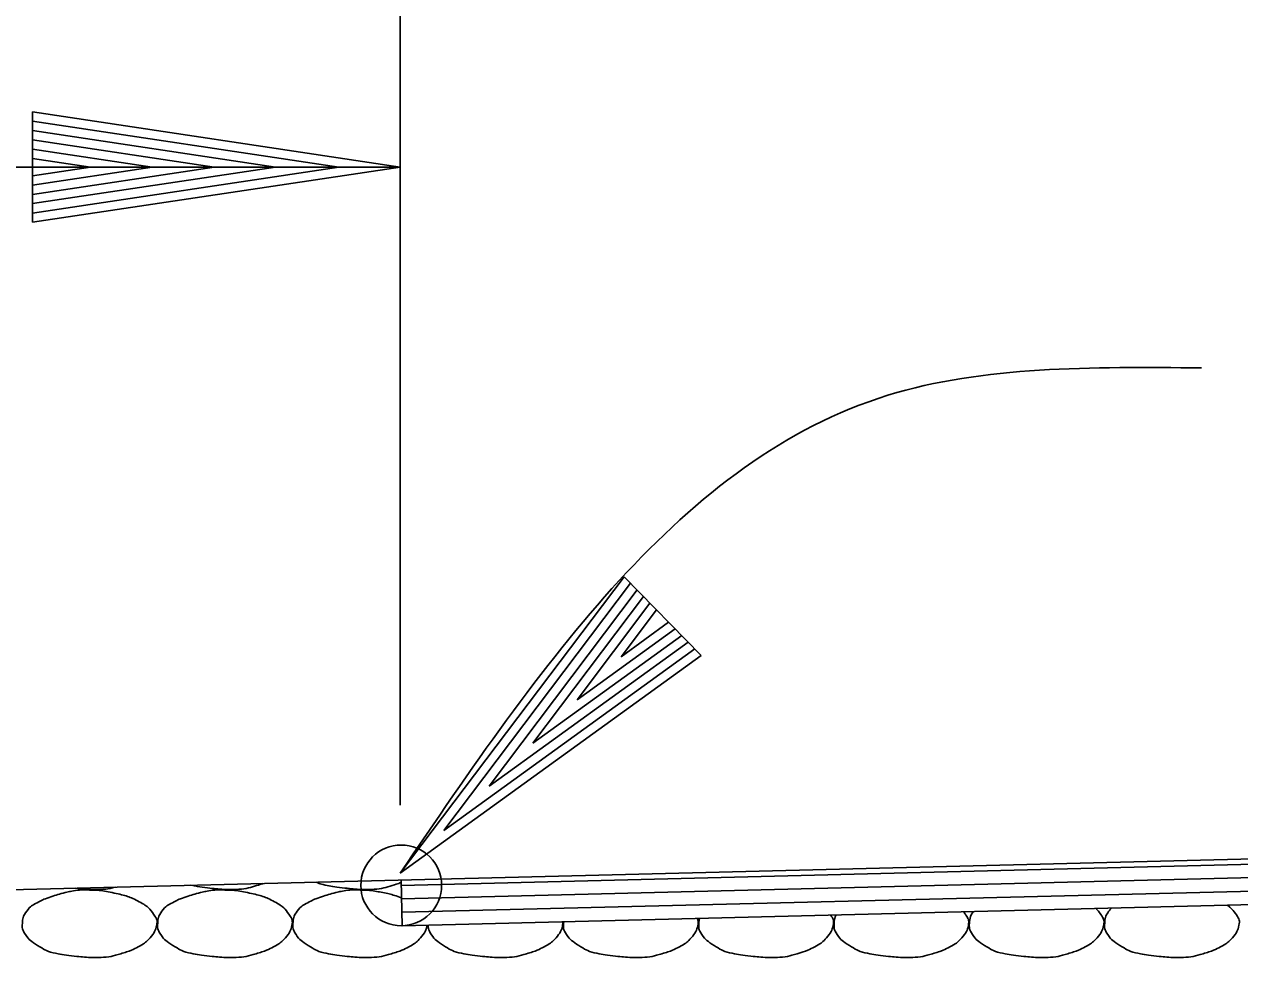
# Model space of a CAD drawing. Extents: x 1671357 to 13005564, y 567358 to 14261451.
# Drawn here: x 12758444.207 to 12758448.721, y 14259902.24 to 14259905.707 of the extents above; entities that cross this region are included whole.
import ezdxf

# ---------------------------------------------------------------- set-up
doc = ezdxf.new("R2010")
doc.units = 0
doc.layers.add('Default', color=7, linetype='Continuous')
doc.layers.add('R_Draft', color=7, linetype='Continuous')

msp = doc.modelspace()

# ---------------------------------------------------------------- linework, layer by layer
at = {"layer": 'Default'}
for p, q in [((12758445.603, 14259902.8063), (12758445.603, 14259913.2489)), ((12758435.6021, 14259905.1768), (12758445.603, 14259905.1768)), ((12758441.6027, 14259902.4289), (12758471.6055, 14259903.1779)), ((12758445.607, 14259902.5088), (12758467.6051, 14259903.058)), ((12758445.6082, 14259902.4588), (12758467.6051, 14259903.008)), ((12758445.6095, 14259902.4089), (12758467.6051, 14259902.9579)), ((12758445.6107, 14259902.3589), (12758467.6051, 14259902.9079)), ((12758445.6107, 14259902.3589), (12758445.6065, 14259902.5288))]:
    msp.add_line(p, q, dxfattribs=at)
msp.add_circle((12758445.607, 14259902.5088), 0.15, dxfattribs=at)
msp.add_spline([(12758445.6029, 14259902.5537), (12758447.4145, 14259904.3292), (12758448.579, 14259904.4309)], degree=3, dxfattribs=at)
at = {"layer": 'R_Draft'}
for p, q in [((12758444.2379, 14259905.3814), (12758445.603, 14259905.1768)), ((12758444.2379, 14259905.3814), (12758444.2379, 14259904.972)), ((12758444.2379, 14259905.3474), (12758445.375, 14259905.1768)), ((12758444.2379, 14259905.3126), (12758445.1404, 14259905.1768)), ((12758444.2379, 14259905.2784), (12758444.913, 14259905.1768)), ((12758444.2379, 14259905.243), (12758444.6818, 14259905.1768)), ((12758444.2379, 14259905.2088), (12758444.4535, 14259905.1768)), ((12758444.2379, 14259904.972), (12758445.603, 14259905.1768)), ((12758444.2379, 14259905.1098), (12758444.6818, 14259905.1768)), ((12758444.2379, 14259905.041), (12758445.1404, 14259905.1768)), ((12758444.2379, 14259905.0062), (12758445.375, 14259905.1768)), ((12758444.2379, 14259905.0752), (12758444.913, 14259905.1768)), ((12758444.2379, 14259905.1448), (12758444.4535, 14259905.1768)), ((12758446.4345, 14259903.6555), (12758445.6029, 14259902.5537)), ((12758446.4584, 14259903.6311), (12758445.7658, 14259902.7133)), ((12758446.7211, 14259903.3631), (12758446.4345, 14259903.6555)), ((12758446.4828, 14259903.6062), (12758445.9333, 14259902.8775)), ((12758446.5067, 14259903.5818), (12758446.0958, 14259903.0367)), ((12758446.531, 14259903.5571), (12758446.2609, 14259903.1986)), ((12758446.5555, 14259903.5321), (12758446.4239, 14259903.3583)), ((12758446.6003, 14259903.4864), (12758446.4239, 14259903.3583)), ((12758446.6242, 14259903.4619), (12758446.2609, 14259903.1986)), ((12758446.6729, 14259903.4122), (12758445.9333, 14259902.8775)), ((12758446.649, 14259903.4367), (12758446.0958, 14259903.0367)), ((12758446.7211, 14259903.3631), (12758445.6029, 14259902.5537)), ((12758446.6973, 14259903.3874), (12758445.7658, 14259902.7133))]:
    msp.add_line(p, q, dxfattribs=at)
for points in [[(12758444.4501, 14259902.4913), (12758444.4794, 14259902.4917), (12758444.5087, 14259902.4873), (12758444.5739, 14259902.474), (12758444.6069, 14259902.4631), (12758444.6622, 14259902.4335), (12758444.6774, 14259902.4174), (12758444.6984, 14259902.3858), (12758444.7018, 14259902.3749), (12758444.6967, 14259902.3465), (12758444.6869, 14259902.3279), (12758444.6627, 14259902.3008), (12758444.6535, 14259902.2938), (12758444.6219, 14259902.2758), (12758444.6021, 14259902.2662), (12758444.5517, 14259902.2503), (12758444.5233, 14259902.2431), (12758444.4794, 14259902.2404), (12758444.4647, 14259902.2403), (12758444.428, 14259902.2428), (12758444.406, 14259902.2449), (12758444.3598, 14259902.25), (12758444.3359, 14259902.2538), (12758444.2924, 14259902.2638), (12758444.2756, 14259902.2743), (12758444.2382, 14259902.2978), (12758444.222, 14259902.3099), (12758444.2008, 14259902.3423), (12758444.1994, 14259902.3541), (12758444.201, 14259902.3815), (12758444.2044, 14259902.3979), (12758444.2278, 14259902.4289), (12758444.2407, 14259902.4373), (12758444.2692, 14259902.4522), (12758444.2821, 14259902.4586), (12758444.3159, 14259902.47), (12758444.3357, 14259902.476), (12758444.3686, 14259902.4846), (12758444.3812, 14259902.4873), (12758444.4126, 14259902.4922), (12758444.4315, 14259902.4929), (12758444.4501, 14259902.4913)], [(12758444.5466, 14259902.5024), (12758444.5293, 14259902.4981), (12758444.5118, 14259902.495), (12758444.4794, 14259902.493), (12758444.4647, 14259902.4929), (12758444.432, 14259902.4951), (12758444.414, 14259902.4967), (12758444.396, 14259902.4986)], [(12758444.9525, 14259902.4913), (12758444.9818, 14259902.4917), (12758445.0112, 14259902.4873), (12758445.0763, 14259902.474), (12758445.1093, 14259902.4631), (12758445.1646, 14259902.4335), (12758445.1798, 14259902.4174), (12758445.2008, 14259902.3858), (12758445.2042, 14259902.3749), (12758445.1991, 14259902.3465), (12758445.1893, 14259902.3279), (12758445.1651, 14259902.3008), (12758445.1559, 14259902.2938), (12758445.1243, 14259902.2758), (12758445.1045, 14259902.2662), (12758445.0541, 14259902.2503), (12758445.0257, 14259902.2431), (12758444.9818, 14259902.2404), (12758444.9671, 14259902.2403), (12758444.9304, 14259902.2428), (12758444.9085, 14259902.2449), (12758444.8622, 14259902.25), (12758444.8384, 14259902.2538), (12758444.7948, 14259902.2638), (12758444.778, 14259902.2743), (12758444.7406, 14259902.2978), (12758444.7245, 14259902.3099), (12758444.7033, 14259902.3423), (12758444.7018, 14259902.3541), (12758444.7034, 14259902.3815), (12758444.7068, 14259902.3979), (12758444.7302, 14259902.4289), (12758444.7431, 14259902.4373), (12758444.7716, 14259902.4522), (12758444.7845, 14259902.4586), (12758444.8183, 14259902.47), (12758444.8382, 14259902.476), (12758444.871, 14259902.4846), (12758444.8836, 14259902.4873), (12758444.915, 14259902.4922), (12758444.9339, 14259902.4929), (12758444.9525, 14259902.4913)], [(12758445.0946, 14259902.5161), (12758445.0906, 14259902.5146), (12758445.0866, 14259902.5132), (12758445.0541, 14259902.5029), (12758445.0257, 14259902.4957), (12758444.9818, 14259902.493), (12758444.9671, 14259902.4929), (12758444.9304, 14259902.4954), (12758444.9085, 14259902.4975), (12758444.8662, 14259902.5021), (12758444.8461, 14259902.5052), (12758444.8261, 14259902.5094)], [(12758445.7041, 14259902.3612), (12758445.7001, 14259902.3438), (12758445.6907, 14259902.3267), (12758445.6675, 14259902.3008), (12758445.6583, 14259902.2938), (12758445.6268, 14259902.2758), (12758445.6069, 14259902.2662), (12758445.5565, 14259902.2503), (12758445.5282, 14259902.2431), (12758445.4842, 14259902.2404), (12758445.4695, 14259902.2403), (12758445.4329, 14259902.2428), (12758445.4109, 14259902.2449), (12758445.3647, 14259902.25), (12758445.3408, 14259902.2538), (12758445.2973, 14259902.2638), (12758445.2804, 14259902.2743), (12758445.243, 14259902.2978), (12758445.2269, 14259902.3099), (12758445.2057, 14259902.3423), (12758445.2042, 14259902.3541), (12758445.2058, 14259902.3815), (12758445.2092, 14259902.3979), (12758445.2327, 14259902.4289), (12758445.2455, 14259902.4373), (12758445.274, 14259902.4522), (12758445.287, 14259902.4586), (12758445.3207, 14259902.47), (12758445.3406, 14259902.476), (12758445.3735, 14259902.4846), (12758445.386, 14259902.4873), (12758445.4174, 14259902.4922), (12758445.4363, 14259902.4929), (12758445.4549, 14259902.4913)], [(12758445.6067, 14259902.5199), (12758445.5996, 14259902.5169), (12758445.5924, 14259902.5143), (12758445.5565, 14259902.5029), (12758445.5282, 14259902.4957), (12758445.4842, 14259902.493), (12758445.4695, 14259902.4929), (12758445.4329, 14259902.4954), (12758445.4109, 14259902.4975), (12758445.3647, 14259902.5026), (12758445.3408, 14259902.5064), (12758445.3082, 14259902.5139), (12758445.3, 14259902.5171), (12758445.2921, 14259902.521)], [(12758445.4549, 14259902.4913), (12758445.4842, 14259902.4917), (12758445.5136, 14259902.4873), (12758445.5655, 14259902.4767), (12758445.587, 14259902.4707), (12758445.6081, 14259902.4624)], [(12758447.6953, 14259902.4109), (12758447.6991, 14259902.4061), (12758447.7029, 14259902.4009), (12758447.7129, 14259902.3858), (12758447.7163, 14259902.3749), (12758447.7112, 14259902.3465), (12758447.7014, 14259902.3279), (12758447.6772, 14259902.3008), (12758447.668, 14259902.2938), (12758447.6364, 14259902.2758), (12758447.6166, 14259902.2662), (12758447.5662, 14259902.2503), (12758447.5378, 14259902.2431), (12758447.4939, 14259902.2404), (12758447.4792, 14259902.2403), (12758447.4425, 14259902.2428), (12758447.4206, 14259902.2449), (12758447.3743, 14259902.25), (12758447.3504, 14259902.2538), (12758447.3069, 14259902.2638), (12758447.2901, 14259902.2743), (12758447.2527, 14259902.2978), (12758447.2365, 14259902.3099), (12758447.2153, 14259902.3423), (12758447.2139, 14259902.3541), (12758447.2152, 14259902.3766), (12758447.2171, 14259902.388), (12758447.2221, 14259902.3991)], [(12758448.1868, 14259902.4232), (12758448.1948, 14259902.4151), (12758448.2019, 14259902.4059), (12758448.2153, 14259902.3858), (12758448.2187, 14259902.3749), (12758448.2136, 14259902.3465), (12758448.2038, 14259902.3279), (12758448.1796, 14259902.3008), (12758448.1704, 14259902.2938), (12758448.1388, 14259902.2758), (12758448.119, 14259902.2662), (12758448.0686, 14259902.2503), (12758448.0402, 14259902.2431), (12758447.9963, 14259902.2404), (12758447.9816, 14259902.2403), (12758447.945, 14259902.2428), (12758447.923, 14259902.2449), (12758447.8768, 14259902.25), (12758447.8529, 14259902.2538), (12758447.8094, 14259902.2638), (12758447.7925, 14259902.2743), (12758447.7551, 14259902.2978), (12758447.739, 14259902.3099), (12758447.7178, 14259902.3423), (12758447.7163, 14259902.3541), (12758447.7179, 14259902.381), (12758447.7211, 14259902.3968), (12758447.7319, 14259902.4118)], [(12758448.6751, 14259902.4354), (12758448.6893, 14259902.4248), (12758448.7005, 14259902.4117), (12758448.7178, 14259902.3858), (12758448.7211, 14259902.3749), (12758448.716, 14259902.3465), (12758448.7063, 14259902.3279), (12758448.6821, 14259902.3008), (12758448.6728, 14259902.2938), (12758448.6413, 14259902.2758), (12758448.6214, 14259902.2662), (12758448.571, 14259902.2503), (12758448.5427, 14259902.2431), (12758448.4988, 14259902.2404), (12758448.484, 14259902.2403), (12758448.4474, 14259902.2428), (12758448.4254, 14259902.2449), (12758448.3792, 14259902.25), (12758448.3553, 14259902.2538), (12758448.3118, 14259902.2638), (12758448.2949, 14259902.2743), (12758448.2575, 14259902.2978), (12758448.2414, 14259902.3099), (12758448.2202, 14259902.3423), (12758448.2187, 14259902.3541), (12758448.2203, 14259902.3815), (12758448.2237, 14259902.3979), (12758448.2386, 14259902.4176), (12758448.2419, 14259902.4213), (12758448.2453, 14259902.4246)], [(12758446.2076, 14259902.3738), (12758446.2079, 14259902.3709), (12758446.2078, 14259902.368), (12758446.204, 14259902.3465), (12758446.1942, 14259902.3279), (12758446.17, 14259902.3008), (12758446.1607, 14259902.2938), (12758446.1292, 14259902.2758), (12758446.1093, 14259902.2662), (12758446.0589, 14259902.2503), (12758446.0306, 14259902.2431), (12758445.9867, 14259902.2404), (12758445.9719, 14259902.2403), (12758445.9353, 14259902.2428), (12758445.9133, 14259902.2449), (12758445.8671, 14259902.25), (12758445.8432, 14259902.2538), (12758445.7997, 14259902.2638), (12758445.7828, 14259902.2743), (12758445.7454, 14259902.2978), (12758445.7293, 14259902.3099), (12758445.7089, 14259902.341), (12758445.7071, 14259902.3513), (12758445.7072, 14259902.3613)], [(12758446.7067, 14259902.3862), (12758446.7097, 14259902.3792), (12758446.7109, 14259902.372), (12758446.7064, 14259902.3465), (12758446.6966, 14259902.3279), (12758446.6724, 14259902.3008), (12758446.6631, 14259902.2938), (12758446.6316, 14259902.2758), (12758446.6117, 14259902.2662), (12758446.5613, 14259902.2503), (12758446.533, 14259902.2431), (12758446.4891, 14259902.2404), (12758446.4744, 14259902.2403), (12758446.4377, 14259902.2428), (12758446.4157, 14259902.2449), (12758446.3695, 14259902.25), (12758446.3456, 14259902.2538), (12758446.3021, 14259902.2638), (12758446.2852, 14259902.2743), (12758446.2478, 14259902.2978), (12758446.2317, 14259902.3099), (12758446.2105, 14259902.3423), (12758446.2091, 14259902.3541), (12758446.2099, 14259902.3682), (12758446.2101, 14259902.371), (12758446.2105, 14259902.3738)], [(12758447.2019, 14259902.3986), (12758447.2027, 14259902.3975), (12758447.2034, 14259902.3964), (12758447.2105, 14259902.3858), (12758447.2139, 14259902.3749), (12758447.2088, 14259902.3465), (12758447.199, 14259902.3279), (12758447.1748, 14259902.3008), (12758447.1655, 14259902.2938), (12758447.134, 14259902.2758), (12758447.1141, 14259902.2662), (12758447.0638, 14259902.2503), (12758447.0354, 14259902.2431), (12758446.9915, 14259902.2404), (12758446.9768, 14259902.2403), (12758446.9401, 14259902.2428), (12758446.9181, 14259902.2449), (12758446.8719, 14259902.25), (12758446.848, 14259902.2538), (12758446.8045, 14259902.2638), (12758446.7877, 14259902.2743), (12758446.7503, 14259902.2978), (12758446.7341, 14259902.3099), (12758446.7129, 14259902.3423), (12758446.7115, 14259902.3541), (12758446.7125, 14259902.3724), (12758446.7134, 14259902.3794), (12758446.7152, 14259902.3864)]]:
    msp.add_open_spline(points, degree=3, dxfattribs=at)

doc.saveas('drawing.dxf')
